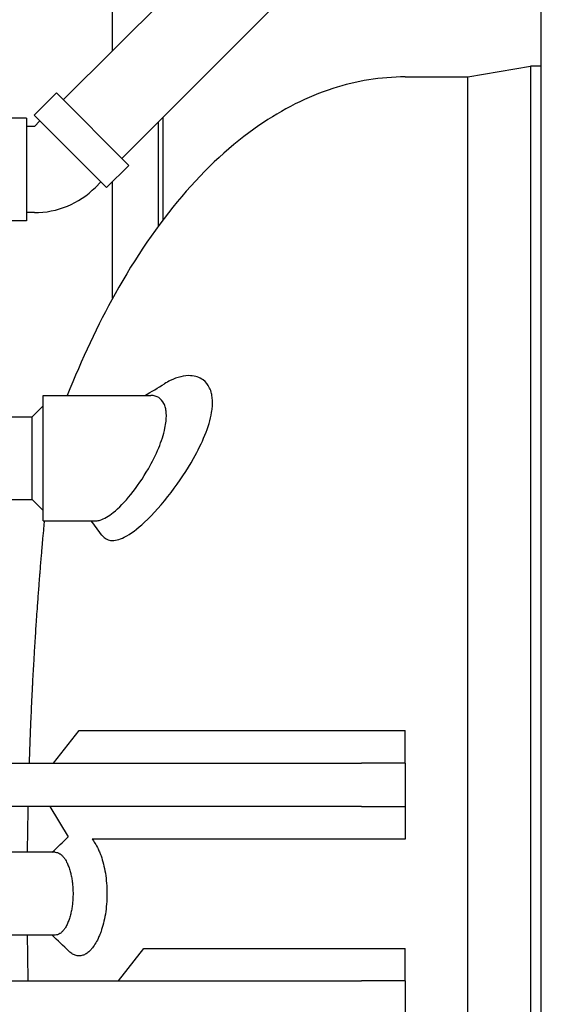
# Model space of a CAD drawing. Header units: inches. Extents: x 24 to 1128, y -69 to 748.
# Tile 316 of 656: x 484 to 496, y 616 to 639. Entities that reach past the tile are written whole.
import ezdxf

# ---------------------------------------------------------------- set-up
doc = ezdxf.new("R2010")
doc.units = ezdxf.units.IN
doc.header["$LTSCALE"] = 32
doc.header["$MEASUREMENT"] = 0
doc.layers.add('Dimension (ANSI)', color=7, linetype='Continuous', lineweight=25)
doc.layers.add('Visible (ANSI)', color=7, linetype='Continuous', lineweight=30)
doc.styles.add('Note Text (ANSI)', font='tahoma.ttf')
doc.dimstyles.new('SB Fraction-16 (ANSI)', dxfattribs={"dimscale": 32, "dimtxt": 0.125, "dimasz": 0.098425, "dimexe": 0.125, "dimexo": 0.0625, "dimgap": 0.031496, "dimtad": 0, "dimtih": 1, "dimtoh": 1, "dimdec": 4, "dimrnd": 1e-08, "dimzin": 0, "dimdsep": 46, "dimlunit": 5, "dimtxsty": 'Note Text (ANSI)', "dimcen": 0.09, "dimdle": 0.393701, "dimclrd": 256, "dimclre": 256, "dimclrt": 256, "dimadec": 0, "dimazin": 3, "dimtfac": 0.96, "dimtofl": 0, "dimtmove": 0, "dimatfit": 3, "dimfxl": 1, "dimfrac": 2, "dimtolj": 1, "dimtzin": 12, "dimlwd": -1, "dimlwe": -1, "dimarcsym": 0})

# ---------------------------------------------------------------- blocks, each defined once
blk = doc.blocks.new('*D18')
at = {"layer": 'Defpoints', "color": 0, "transparency": 16777216}
for p in [(496.281, 687.669), (344.474, 549.669), (496.281, 549.669)]:
    blk.add_point(p, dxfattribs=at)
at = {"layer": 'Dimension (ANSI)', "transparency": 16777216}
for p, q in [((494.281, 687.669), (340.474, 687.669)), ((344.474, 684.519), (344.474, 621.768)), ((344.474, 552.818), (344.474, 615.569)), ((494.281, 549.669), (340.474, 549.669))]:
    blk.add_line(p, q, dxfattribs=at)
for points in [[(343.949, 684.519), (344.999, 684.519), (344.474, 687.669)], [(343.949, 552.818), (344.999, 552.818), (344.474, 549.669)]]:
    blk.add_solid(points, dxfattribs=at)
at = {"layer": 'Dimension (ANSI)', "transparency": 16777216, "insert": (340.372, 620.76), "char_height": 4, "attachment_point": 1, "style": 'Note Text (ANSI)'}
blk.add_mtext('\\A1;138', dxfattribs=at)

msp = doc.modelspace()

# ---------------------------------------------------------------- linework, layer by layer
at = {"layer": 'Visible (ANSI)'}
for p, q in [((496.28063, 549.66853), (496.28063, 687.66853)), ((491.33453, 640.23267), (486.64995, 635.54809)), ((486.43909, 638.02424), (486.43909, 639.43803)), ((487.64901, 639.23415), (485.30645, 636.89159)), ((494.59548, 637.41853), (496.03261, 637.66853)), ((496.03261, 637.66853), (496.03261, 599.66853)), ((496.28063, 637.66853), (496.03261, 637.66853)), ((496.03261, 637.66853), (496.03261, 599.66853)), ((493.15563, 637.41853), (494.59548, 637.41853)), ((494.59548, 599.91853), (494.59548, 637.41853)), ((494.59548, 618.66853), (494.59548, 637.41853)), ((484.63929, 636.54334), (485.147, 637.05104)), ((486.8094, 635.38864), (485.147, 637.05104)), ((486.3017, 634.88093), (484.63929, 636.54334)), ((484.45989, 636.46903), (483.74189, 636.46903)), ((484.45989, 636.46903), (484.45989, 634.11803)), ((484.64182, 636.28353), (484.77046, 636.41217)), ((487.48909, 633.99544), (487.48909, 636.38723)), ((487.59409, 636.49223), (487.59409, 634.13628)), ((484.64182, 636.28353), (484.45989, 636.28353)), ((486.3017, 634.88093), (486.8094, 635.38864)), ((486.04189, 634.88346), (486.17053, 635.0121)), ((486.43909, 632.3392), (486.43909, 635.01832)), ((484.64182, 634.30353), (484.45989, 634.30353)), ((484.45989, 634.11803), (483.74189, 634.11803)), ((484.84233, 627.23103), (484.84233, 630.10603)), ((484.84233, 630.10603), (487.31912, 630.10603)), ((484.59233, 629.61853), (484.84233, 629.86853)), ((482.59483, 629.61853), (484.59233, 629.61853)), ((484.59233, 628.66853), (484.59233, 629.61853)), ((484.59233, 627.71853), (484.59233, 628.66853)), ((482.69137, 627.71853), (484.59233, 627.71853)), ((484.59233, 627.71853), (484.84233, 627.46853)), ((484.84233, 627.23103), (486.05975, 627.23103)), ((485.08311, 621.66853), (485.6715, 622.41376)), ((485.6715, 622.41376), (493.15563, 622.41376)), ((493.15563, 621.66853), (493.15563, 622.41376)), ((482.15563, 621.66853), (492.15563, 621.66853)), ((493.15563, 621.66853), (492.15563, 621.66853)), ((493.15563, 621.66853), (493.15563, 620.66853)), ((492.15563, 620.66853), (482.15563, 620.66853)), ((484.99496, 620.66853), (485.42096, 619.97315)), ((492.15563, 620.66853), (493.15563, 620.66853)), ((493.15563, 620.66853), (493.15563, 619.9233)), ((485.12164, 619.61853), (482.99536, 619.61853)), ((494.59548, 599.91853), (494.59548, 618.66853)), ((485.12164, 617.71853), (482.99536, 617.71853)), ((486.57484, 616.66853), (487.15666, 617.41277)), ((487.15666, 617.41277), (493.15563, 617.41277)), ((493.15563, 616.66853), (493.15563, 617.41277)), ((482.15563, 616.66853), (492.15563, 616.66853)), ((493.15563, 616.66853), (492.15563, 616.66853)), ((493.15563, 616.66853), (493.15563, 615.66853))]:
    msp.add_line(p, q, dxfattribs=at)
msp.add_arc((484.64182, 636.28353), 1.98, 270, 315, dxfattribs=at)
for points, knots in [([(493.15563, 637.41853), (492.59664, 637.41853), (492.03802, 637.32847), (490.90837, 636.96453), (490.33993, 636.67757), (489.17007, 635.87134), (488.57714, 635.32268), (487.47253, 634.02451), (486.96062, 633.27472), (486.09385, 631.72122), (485.72706, 630.94006), (485.39744, 630.10603)], [0, 0, 0, 0, 0.159713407, 0.159713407, 0.331843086, 0.331843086, 0.531261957, 0.531261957, 0.730680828, 0.730680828, 0.901923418, 0.901923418, 0.901923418, 0.901923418]), ([(486.19346, 626.89853), (486.19641, 626.89452), (486.19942, 626.8906), (486.20247, 626.88679), (486.25332, 626.8233), (486.31764, 626.78782), (486.48427, 626.76675), (486.59042, 626.79344), (486.84989, 626.92352), (487.00713, 627.04215), (487.36921, 627.38029), (487.57741, 627.61563), (487.96853, 628.12946), (488.14619, 628.39601), (488.39448, 628.83592), (488.48398, 629.01498), (488.62982, 629.37383), (488.68476, 629.55154), (488.71936, 629.76157), (488.7246, 629.80397), (488.72972, 629.86902), (488.73092, 629.8924), (488.73189, 629.93474), (488.73185, 629.9538), (488.73069, 629.99521), (488.72933, 630.01737), (488.72343, 630.079), (488.71717, 630.11695), (488.69781, 630.19753), (488.68345, 630.23869), (488.62868, 630.35526), (488.57752, 630.41702), (488.43475, 630.52372), (488.3357, 630.55513), (488.08395, 630.56788), (487.92347, 630.52784), (487.71767, 630.42665), (487.67446, 630.4027), (487.63114, 630.37601)], [34.23364595, 34.23364595, 34.23364595, 34.23364595, 34.32286471, 34.32286471, 34.32286471, 35.80728506, 35.80728506, 37.60739687, 37.60739687, 39.81655036, 39.81655036, 42.48412048, 42.48412048, 44.96809272, 44.96809272, 46.58270325, 46.58270325, 48.21651639, 48.21651639, 48.64198315, 48.64198315, 48.88711474, 48.88711474, 49.09407152, 49.09407152, 49.34477196, 49.34477196, 49.80897703, 49.80897703, 50.38965513, 50.38965513, 51.61412338, 51.61412338, 53.26402451, 53.26402451, 55.49633706, 55.49633706, 56.0851961, 56.0851961, 56.0851961, 56.0851961]), ([(486.05975, 627.23103), (486.08967, 627.23103), (486.12143, 627.23593), (486.24554, 627.27132), (486.34698, 627.33098), (486.58376, 627.52153), (486.72143, 627.6646), (486.99669, 628.00706), (487.13495, 628.2082), (487.34784, 628.57867), (487.42942, 628.74068), (487.55971, 629.05655), (487.6095, 629.20857), (487.65166, 629.40945), (487.66044, 629.46451), (487.66857, 629.54445), (487.67042, 629.57087), (487.67212, 629.61723), (487.67228, 629.63738), (487.67137, 629.67924), (487.67012, 629.70076), (487.66477, 629.75665), (487.65929, 629.78953), (487.64271, 629.85706), (487.63074, 629.89044), (487.58638, 629.98107), (487.54607, 630.02632), (487.44596, 630.09031), (487.38507, 630.10603), (487.31912, 630.10603)], [25.93316069, 25.93316069, 25.93316069, 25.93316069, 26.50415136, 26.50415136, 28.06105512, 28.06105512, 29.95158226, 29.95158226, 31.8756514, 31.8756514, 33.24013465, 33.24013465, 34.51222831, 34.51222831, 35.01397029, 35.01397029, 35.27115999, 35.27115999, 35.47761363, 35.47761363, 35.71133356, 35.71133356, 36.10564474, 36.10564474, 36.58155263, 36.58155263, 37.5521907, 37.5521907, 38.61249984, 38.61249984, 38.61249984, 38.61249984]), ([(484.86934, 627.23103), (484.8691, 627.22854), (484.86887, 627.22605), (484.86863, 627.22355), (484.86823, 627.21925), (484.86783, 627.21494), (484.86742, 627.21063), (484.86673, 627.2032), (484.86603, 627.19576), (484.86533, 627.18831), (484.86164, 627.1488), (484.85794, 627.10891), (484.85423, 627.0687), (484.84681, 626.98802), (484.83932, 626.90545), (484.83181, 626.82134), (484.83068, 626.80873), (484.82956, 626.79608), (484.82843, 626.7834), (484.8225, 626.71659), (484.81656, 626.64885), (484.81064, 626.5804), (484.80982, 626.57085), (484.80899, 626.56128), (484.80817, 626.5517), (484.80787, 626.54826), (484.80757, 626.5448), (484.80727, 626.54135), (484.80373, 626.50012), (484.80018, 626.45853), (484.79663, 626.4166), (484.78711, 626.30403), (484.77759, 626.189), (484.76817, 626.07222), (484.76708, 626.05869), (484.76599, 626.04514), (484.7649, 626.03157), (484.76406, 626.02102), (484.76321, 626.01044), (484.76236, 625.99986), (484.75724, 625.93576), (484.75214, 625.871), (484.74707, 625.80566), (484.74601, 625.79203), (484.74495, 625.77836), (484.7439, 625.76468), (484.73509, 625.65059), (484.72637, 625.53479), (484.71779, 625.41772), (484.71371, 625.36201), (484.70965, 625.30589), (484.70562, 625.24941), (484.70464, 625.23581), (484.70368, 625.22219), (484.70271, 625.20856), (484.69689, 625.12652), (484.69113, 625.04374), (484.68545, 624.9604), (484.68453, 624.9469), (484.68361, 624.93339), (484.68269, 624.91986), (484.68021, 624.8832), (484.67775, 624.84644), (484.6753, 624.80959), (484.66552, 624.66259), (484.65596, 624.51325), (484.64668, 624.36237), (484.64588, 624.34939), (484.64508, 624.33639), (484.64429, 624.32339), (484.64313, 624.30441), (484.64198, 624.28541), (484.64083, 624.26639), (484.63907, 624.23731), (484.63732, 624.20818), (484.63559, 624.179), (484.63312, 624.1375), (484.63067, 624.09584), (484.62824, 624.05406), (484.62751, 624.0415), (484.62678, 624.02893), (484.62606, 624.01634), (484.61678, 623.85556), (484.60783, 623.69286), (484.59926, 623.52904), (484.59757, 623.4967), (484.59589, 623.4643), (484.59422, 623.43183), (484.59363, 623.42022), (484.59304, 623.4086), (484.59244, 623.39697), (484.58775, 623.30477), (484.58318, 623.21207), (484.57872, 623.11896), (484.57819, 623.10788), (484.57767, 623.09681), (484.57714, 623.08572), (484.57362, 623.01161), (484.57018, 622.93726), (484.56682, 622.8627), (484.56112, 622.73602), (484.55564, 622.60852), (484.5504, 622.48043), (484.55, 622.47063), (484.5496, 622.46082), (484.54921, 622.45102), (484.54835, 622.43002), (484.54751, 622.40901), (484.54667, 622.38798), (484.54395, 622.3198), (484.5413, 622.25145), (484.53872, 622.18298), (484.53838, 622.17379), (484.53803, 622.1646), (484.53769, 622.15541), (484.53735, 622.14633), (484.53701, 622.13725), (484.53667, 622.12816), (484.53103, 621.97576), (484.52572, 621.82245), (484.52078, 621.66853)], [0.805432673, 0.805432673, 0.805432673, 0.805432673, 0.805616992, 0.805616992, 0.805616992, 0.805934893, 0.805934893, 0.805934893, 0.806482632, 0.806482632, 0.806482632, 0.809385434, 0.809385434, 0.809385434, 0.81520909, 0.81520909, 0.81520909, 0.816082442, 0.816082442, 0.816082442, 0.820684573, 0.820684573, 0.820684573, 0.821326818, 0.821326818, 0.821326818, 0.821557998, 0.821557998, 0.821557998, 0.824318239, 0.824318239, 0.824318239, 0.831729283, 0.831729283, 0.831729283, 0.832587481, 0.832587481, 0.832587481, 0.833255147, 0.833255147, 0.833255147, 0.837297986, 0.837297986, 0.837297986, 0.838141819, 0.838141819, 0.838141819, 0.845175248, 0.845175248, 0.845175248, 0.848522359, 0.848522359, 0.848522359, 0.849328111, 0.849328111, 0.849328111, 0.854175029, 0.854175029, 0.854175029, 0.854960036, 0.854960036, 0.854960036, 0.857087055, 0.857087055, 0.857087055, 0.865571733, 0.865571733, 0.865571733, 0.86630193, 0.86630193, 0.86630193, 0.867367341, 0.867367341, 0.867367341, 0.868996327, 0.868996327, 0.868996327, 0.871313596, 0.871313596, 0.871313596, 0.872010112, 0.872010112, 0.872010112, 0.880909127, 0.880909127, 0.880909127, 0.882665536, 0.882665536, 0.882665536, 0.883293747, 0.883293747, 0.883293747, 0.88827426, 0.88827426, 0.88827426, 0.888866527, 0.888866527, 0.888866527, 0.892826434, 0.892826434, 0.892826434, 0.899554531, 0.899554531, 0.899554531, 0.900069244, 0.900069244, 0.900069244, 0.901171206, 0.901171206, 0.901171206, 0.904744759, 0.904744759, 0.904744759, 0.905224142, 0.905224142, 0.905224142, 0.905697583, 0.905697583, 0.905697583, 0.913639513, 0.913639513, 0.913639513, 0.913639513]), ([(484.49406, 620.66853), (484.49276, 620.6077), (484.49151, 620.5468), (484.49033, 620.48584), (484.49024, 620.48087), (484.49014, 620.47591), (484.49004, 620.47094), (484.48796, 620.36257), (484.48606, 620.25399), (484.48435, 620.14532), (484.48428, 620.14126), (484.48422, 620.1372), (484.48416, 620.13315), (484.48393, 620.11856), (484.4837, 620.10397), (484.48348, 620.08938), (484.48111, 619.93274), (484.47912, 619.77575), (484.47753, 619.61853)], [0.9307019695, 0.9307019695, 0.9307019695, 0.9307019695, 0.9337940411, 0.9337940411, 0.9337940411, 0.9340458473, 0.9340458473, 0.9340458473, 0.9395419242, 0.9395419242, 0.9395419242, 0.9397471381, 0.9397471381, 0.9397471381, 0.9404848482, 0.9404848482, 0.9404848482, 0.9484048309, 0.9484048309, 0.9484048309, 0.9484048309]), ([(493.15563, 619.9233), (492.73489, 619.9233), (492.31815, 619.9233), (491.48969, 619.9233), (491.08566, 619.9233), (489.86454, 619.9233), (489.12416, 619.9233), (487.52872, 619.9233), (486.68212, 619.9233), (485.96566, 619.9233)], [-34.0674135, -34.0674135, -34.0674135, -34.0674135, -29.95960969, -29.95960969, -25.75966973, -25.75966973, -16.7184822, -16.7184822, -3.39565443, -3.39565443, -3.39565443, -3.39565443]), ([(485.96566, 619.92329), (485.9885, 619.89555), (486.01132, 619.8639), (486.03301, 619.82959), (486.05803, 619.79), (486.08304, 619.74444), (486.10615, 619.69567), (486.11919, 619.66817), (486.13207, 619.63874), (486.14448, 619.60788), (486.15406, 619.58406), (486.16334, 619.55942), (486.1722, 619.53431), (486.19246, 619.47683), (486.2117, 619.41308), (486.22828, 619.34725), (486.24493, 619.28119), (486.25983, 619.20933), (486.2717, 619.13638), (486.2836, 619.06331), (486.29305, 618.98568), (486.29931, 618.90752), (486.30553, 618.82973), (486.30879, 618.74921), (486.30881, 618.66933), (486.30881, 618.66906), (486.30881, 618.6688), (486.30881, 618.66853)], [0.823380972, 0.823380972, 0.823380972, 0.823380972, 0.842849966, 0.842849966, 0.842849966, 0.865309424, 0.865309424, 0.865309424, 0.877975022, 0.877975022, 0.877975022, 0.887751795, 0.887751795, 0.887751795, 0.91012912, 0.91012912, 0.91012912, 0.932587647, 0.932587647, 0.932587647, 0.955079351, 0.955079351, 0.955079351, 0.977461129, 0.977461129, 0.977461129, 0.977535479, 0.977535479, 0.977535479, 0.977535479]), ([(485.12164, 619.61853), (485.13907, 619.61851), (485.15668, 619.61572), (485.17381, 619.61034), (485.1922, 619.60456), (485.21077, 619.59557), (485.22863, 619.58386), (485.22946, 619.58331), (485.23029, 619.58276), (485.23112, 619.58221), (485.24115, 619.57546), (485.2512, 619.56772), (485.26108, 619.55911), (485.26937, 619.55187), (485.27754, 619.54402), (485.28548, 619.5357), (485.30274, 619.51762), (485.31996, 619.4961), (485.33585, 619.47287), (485.34245, 619.46323), (485.34903, 619.453), (485.35547, 619.44236), (485.36446, 619.42751), (485.37319, 619.41184), (485.38142, 619.39585), (485.39545, 619.36859), (485.40922, 619.33799), (485.42133, 619.30734), (485.43341, 619.27679), (485.44509, 619.24301), (485.45514, 619.20986), (485.46081, 619.19116), (485.46631, 619.17156), (485.47143, 619.15177), (485.47539, 619.1365), (485.47912, 619.12111), (485.48256, 619.106), (485.49043, 619.07141), (485.49765, 619.03416), (485.50344, 618.99862), (485.50926, 618.96295), (485.51428, 618.92523), (485.51808, 618.88909), (485.52189, 618.85289), (485.5248, 618.81569), (485.5267, 618.77891), (485.52859, 618.74232), (485.52954, 618.70518), (485.52954, 618.66853)], [0.707999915, 0.707999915, 0.707999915, 0.707999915, 0.728658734, 0.728658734, 0.728658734, 0.750822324, 0.750822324, 0.750822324, 0.751851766, 0.751851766, 0.751851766, 0.764352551, 0.764352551, 0.764352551, 0.774847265, 0.774847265, 0.774847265, 0.797647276, 0.797647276, 0.797647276, 0.807117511, 0.807117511, 0.807117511, 0.820323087, 0.820323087, 0.820323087, 0.842849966, 0.842849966, 0.842849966, 0.865309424, 0.865309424, 0.865309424, 0.877975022, 0.877975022, 0.877975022, 0.887751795, 0.887751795, 0.887751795, 0.91012912, 0.91012912, 0.91012912, 0.932587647, 0.932587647, 0.932587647, 0.955079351, 0.955079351, 0.955079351, 0.977461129, 0.977461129, 0.977461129, 0.977461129]), ([(485.5267, 618.55812), (485.52481, 618.52157), (485.52189, 618.48407), (485.51807, 618.44786), (485.51426, 618.41171), (485.50924, 618.37399), (485.50341, 618.33825), (485.49758, 618.30253), (485.49033, 618.26515), (485.48243, 618.23049), (485.47903, 618.21558), (485.47534, 618.20039), (485.47143, 618.18529), (485.46627, 618.16532), (485.46071, 618.14554), (485.455, 618.12672), (485.44493, 618.09356), (485.43324, 618.0598), (485.42109, 618.0291), (485.40891, 617.99835), (485.39515, 617.96783), (485.38111, 617.94062), (485.37298, 617.92486), (485.36435, 617.90936), (485.35546, 617.89468), (485.34891, 617.88387), (485.34223, 617.87349), (485.33552, 617.86371), (485.31961, 617.84051), (485.30242, 617.81906), (485.28513, 617.80099), (485.2773, 617.7928), (485.26924, 617.78508), (485.26108, 617.77795), (485.25109, 617.76924), (485.24093, 617.76143), (485.2308, 617.75464), (485.23008, 617.75416), (485.22936, 617.75368), (485.22863, 617.7532), (485.21068, 617.74143), (485.19196, 617.73238), (485.17342, 617.7266), (485.15639, 617.72129), (485.13894, 617.71854), (485.12164, 617.71853)], [0, 0, 0, 0, 0.022507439, 0.022507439, 0.022507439, 0.044983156, 0.044983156, 0.044983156, 0.067441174, 0.067441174, 0.067441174, 0.077099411, 0.077099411, 0.077099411, 0.089871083, 0.089871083, 0.089871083, 0.112369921, 0.112369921, 0.112369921, 0.134909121, 0.134909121, 0.134909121, 0.147966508, 0.147966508, 0.147966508, 0.157579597, 0.157579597, 0.157579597, 0.18037801, 0.18037801, 0.18037801, 0.190712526, 0.190712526, 0.190712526, 0.203350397, 0.203350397, 0.203350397, 0.204251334, 0.204251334, 0.204251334, 0.226570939, 0.226570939, 0.226570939, 0.247073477, 0.247073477, 0.247073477, 0.247073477]), ([(485.52954, 618.66853), (485.52954, 618.66841), (485.52954, 618.66829), (485.52954, 618.66816), (485.52953, 618.63138), (485.52858, 618.59459), (485.5267, 618.55812)], [0.9774611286, 0.9774611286, 0.9774611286, 0.9774611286, 0.9775354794, 0.9775354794, 0.9775354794, 1, 1, 1, 1]), ([(486.2993, 618.42947), (486.29304, 618.35128), (486.28357, 618.27357), (486.27167, 618.20047), (486.25978, 618.12747), (486.24488, 618.05563), (486.22819, 617.98946), (486.21152, 617.92334), (486.1922, 617.8594), (486.17187, 617.80182), (486.16312, 617.77705), (486.15396, 617.75275), (486.14451, 617.72924), (486.13201, 617.69815), (486.11899, 617.66843), (486.10582, 617.64068), (486.08262, 617.59179), (486.05761, 617.54631), (486.03252, 617.50669), (486.00738, 617.46699), (485.98071, 617.43088), (485.95433, 617.40033), (485.93906, 617.38264), (485.9234, 617.36621), (485.90764, 617.35133), (485.89605, 617.34037), (485.88439, 617.33025), (485.87281, 617.32103), (485.84536, 617.29917), (485.81716, 617.2815), (485.78948, 617.26858), (485.77693, 617.26272), (485.76428, 617.25772), (485.75163, 617.25363), (485.73617, 617.24862), (485.72071, 617.24497), (485.70547, 617.24267), (485.70438, 617.24251), (485.70329, 617.24235), (485.70221, 617.2422), (485.67527, 617.23846), (485.64815, 617.23884), (485.62168, 617.24326), (485.59388, 617.24791), (485.56621, 617.25708), (485.53935, 617.27051), (485.51215, 617.28411), (485.48525, 617.30234), (485.45939, 617.32469), (485.45127, 617.3317), (485.44321, 617.33916), (485.43522, 617.34705)], [0, 0, 0, 0, 0.022507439, 0.022507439, 0.022507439, 0.044983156, 0.044983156, 0.044983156, 0.067441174, 0.067441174, 0.067441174, 0.077099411, 0.077099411, 0.077099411, 0.089871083, 0.089871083, 0.089871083, 0.112369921, 0.112369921, 0.112369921, 0.134909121, 0.134909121, 0.134909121, 0.147966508, 0.147966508, 0.147966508, 0.157579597, 0.157579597, 0.157579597, 0.18037801, 0.18037801, 0.18037801, 0.190712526, 0.190712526, 0.190712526, 0.203350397, 0.203350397, 0.203350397, 0.204251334, 0.204251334, 0.204251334, 0.226570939, 0.226570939, 0.226570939, 0.250019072, 0.250019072, 0.250019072, 0.273769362, 0.273769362, 0.273769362, 0.281222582, 0.281222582, 0.281222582, 0.281222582]), ([(484.47753, 617.71853), (484.47867, 617.60603), (484.48001, 617.49366), (484.48155, 617.38146), (484.4816, 617.3779), (484.48165, 617.37433), (484.4817, 617.37077), (484.48323, 617.26006), (484.48496, 617.14953), (484.48687, 617.03916), (484.48695, 617.03466), (484.48703, 617.03015), (484.48711, 617.02564), (484.4892, 616.9064), (484.49152, 616.78734), (484.49406, 616.66853)], [0.9801923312, 0.9801923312, 0.9801923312, 0.9801923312, 0.9858494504, 0.9858494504, 0.9858494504, 0.9860292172, 0.9860292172, 0.9860292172, 0.9916117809, 0.9916117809, 0.9916117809, 0.9918398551, 0.9918398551, 0.9918398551, 0.9978724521, 0.9978724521, 0.9978724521, 0.9978724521])]:
    msp.add_open_spline(points, degree=3, knots=knots, dxfattribs=at)
for points in [[(487.17613, 630.10603), (487.32879, 630.19271), (487.4805, 630.28331), (487.6311, 630.37603)], [(486.19346, 626.89853), (486.11135, 627.01009), (486.02914, 627.12097), (485.94684, 627.23103)], [(485.04896, 619.61853), (485.17361, 619.73462), (485.29717, 619.85399), (485.41989, 619.9749)], [(486.30881, 618.66853), (486.30881, 618.58836), (486.30555, 618.50752), (486.2993, 618.42947)], [(485.43522, 617.34704), (485.30746, 617.47312), (485.1788, 617.59761), (485.04896, 617.71853)]]:
    msp.add_open_spline(points, degree=3, dxfattribs=at)

# ---------------------------------------------------------------- dimensions: what is measured, and where the dimension line sits
at = {"layer": 'Dimension (ANSI)'}
dim = msp.add_linear_dim(base=(344.47435, 549.66853), p1=(496.28063, 687.66853), p2=(496.28063, 549.66853), angle=90, dimstyle='SB Fraction-16 (ANSI)', override={"dimgap": 0.031496, "dimdec": 4, "dimtol": 0, "dimlim": 0, "dimtp": 0, "dimtm": 0, "dimtdec": 2, "dimatfit": 1}, dxfattribs=at)
dim.commit()
dim.dimension.update_dxf_attribs({"geometry": '*D18', "text_midpoint": (344.47435, 618.66853), "dimtype": 160})

doc.saveas('drawing.dxf')
